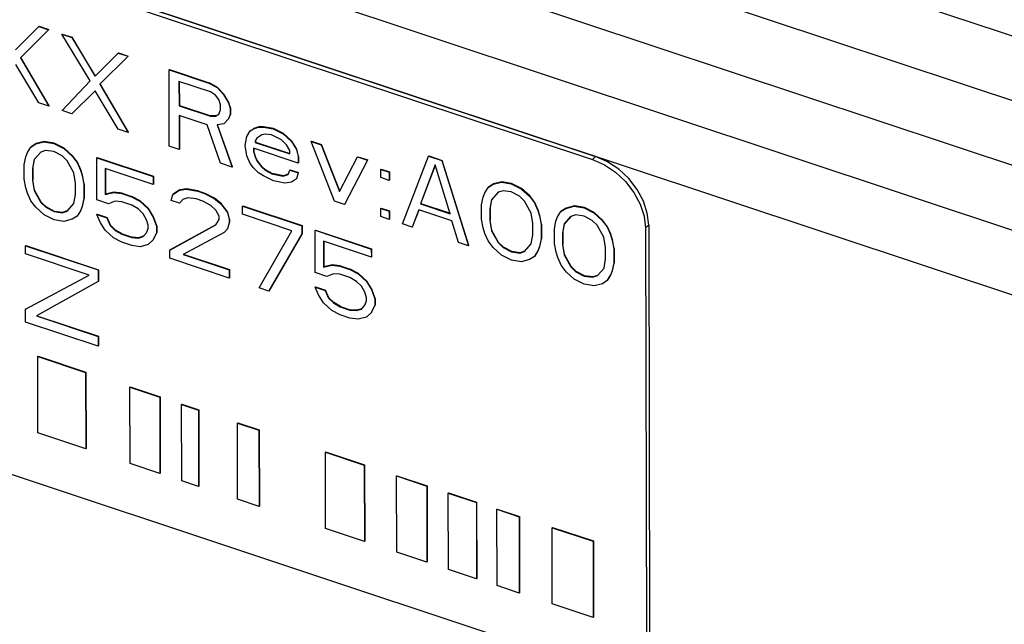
# Model space of a CAD drawing. Extents: x 0 to 1189, y 0 to 841.
# Tile 263 of 297: x 604.61 to 610.21, y 555.08 to 558.53. Entities that reach past the tile are written whole.
import ezdxf

# ---------------------------------------------------------------- set-up
doc = ezdxf.new("R2010")
doc.units = 0
doc.header["$LTSCALE"] = 65.395
doc.linetypes.add('DASHED', pattern=[0.2, 0.1, -0.1])
doc.layers.get('0').update_dxf_attribs({"linetype": 'CONTINUOUS'})
doc.layers.add('LABEL_2', color=7, linetype='CONTINUOUS')
doc.layers.add('PRT0001_2', color=7, linetype='CONTINUOUS')

msp = doc.modelspace()

# ---------------------------------------------------------------- linework, layer by layer
at = {"color": 7, "linetype": 'DASHED'}
msp.add_line((607.0275, 579.7597), (607.4914, 365.4933), dxfattribs=at)
at = {"layer": 'LABEL_2', "color": 7, "linetype": 'Continuous'}
for p, q in [((599.4426, 560.5327), (607.8672, 557.7298)), ((599.4604, 560.5496), (607.8851, 557.7467)), ((604.5866, 558.3544), (604.7179, 558.4861)), ((604.6149, 558.308), (604.7761, 558.469)), ((604.7179, 558.4861), (604.7197, 558.4878)), ((604.7179, 558.4861), (604.7743, 558.4673)), ((604.7197, 558.4878), (604.7761, 558.469)), ((604.7743, 558.4673), (604.7761, 558.469)), ((604.8495, 558.4423), (604.8513, 558.444)), ((605.0098, 558.1766), (604.8495, 558.4423)), ((604.8495, 558.4423), (604.9059, 558.4235)), ((604.8513, 558.444), (604.9077, 558.4252)), ((604.9059, 558.4235), (604.9077, 558.4252)), ((604.9059, 558.4235), (605.038, 558.2042)), ((605.0397, 558.2059), (604.9077, 558.4252)), ((605.038, 558.2042), (605.1692, 558.3359)), ((605.1692, 558.3359), (605.171, 558.3376)), ((605.1692, 558.3359), (605.2256, 558.3171)), ((605.171, 558.3376), (605.2274, 558.3188)), ((604.7188, 558.0519), (604.5868, 558.2712)), ((604.6149, 558.308), (604.6167, 558.3097)), ((604.6149, 558.308), (604.7752, 558.0332)), ((604.777, 558.0349), (604.6167, 558.3097)), ((605.0662, 558.1579), (605.2274, 558.3188)), ((605.2256, 558.3171), (605.2274, 558.3188)), ((605.459, 558.2395), (605.4608, 558.2412)), ((605.4599, 557.8054), (605.459, 558.2395)), ((605.459, 558.2395), (605.6846, 558.1644)), ((605.4608, 558.2412), (605.6864, 558.1661)), ((604.8505, 558.0081), (605.0098, 558.1766)), ((605.0662, 558.1579), (605.068, 558.1596)), ((605.0662, 558.1579), (605.2266, 557.883)), ((605.2284, 557.8847), (605.068, 558.1596)), ((605.5155, 558.1745), (605.5158, 558.036)), ((605.6941, 558.1151), (605.5155, 558.1745)), ((605.5173, 558.1745), (605.5176, 558.0377)), ((605.6846, 558.1644), (605.6864, 558.1661)), ((605.6846, 558.1644), (605.7317, 558.1395)), ((605.7335, 558.1412), (605.6864, 558.1661)), ((605.0381, 558.1211), (604.9069, 557.9894)), ((605.1701, 557.9018), (605.0381, 558.1211)), ((605.7224, 558.0965), (605.6941, 558.1151)), ((605.7317, 558.1395), (605.7335, 558.1412)), ((605.7317, 558.1395), (605.7693, 558.0993)), ((605.7711, 558.101), (605.7335, 558.1412)), ((605.7693, 558.0993), (605.7711, 558.101)), ((605.7693, 558.0993), (605.7976, 558.053)), ((605.7994, 558.0547), (605.7711, 558.101)), ((604.7752, 558.0332), (604.7188, 558.0519)), ((605.7412, 558.0718), (605.7224, 558.0965)), ((605.7507, 558.0409), (605.7412, 558.0718)), ((605.7976, 558.053), (605.7994, 558.0547)), ((605.7976, 558.053), (605.8071, 558.0221)), ((605.8089, 558.0238), (605.7994, 558.0547)), ((604.7752, 558.0332), (604.777, 558.0349)), ((604.9069, 557.9894), (604.8505, 558.0081)), ((604.9069, 557.9894), (604.9087, 557.9911)), ((605.5158, 558.036), (605.5176, 558.0377)), ((605.5158, 558.036), (605.6944, 557.9766)), ((605.5176, 558.0377), (605.6962, 557.9783)), ((605.7226, 557.9764), (605.7414, 557.9886)), ((605.7414, 557.9886), (605.7507, 558.0132)), ((605.7507, 558.0132), (605.7507, 558.0409)), ((605.7996, 557.9623), (605.809, 557.9869)), ((605.8071, 558.0221), (605.8089, 558.0238)), ((605.8071, 558.0221), (605.8072, 557.9852)), ((605.8072, 557.9852), (605.809, 557.9869)), ((605.8089, 558.0238), (605.809, 557.9869)), ((605.5159, 557.9806), (605.5163, 557.7866)), ((605.6758, 557.9274), (605.5159, 557.9806)), ((605.5177, 557.9806), (605.5181, 557.7883)), ((605.6944, 557.9766), (605.6962, 557.9783)), ((605.6944, 557.9766), (605.7226, 557.9764)), ((605.7244, 557.9781), (605.6962, 557.9783)), ((605.7226, 557.9764), (605.7244, 557.9781)), ((605.7697, 557.9331), (605.7321, 557.9271)), ((605.7697, 557.9331), (605.7996, 557.9623)), ((605.7697, 557.9331), (605.7715, 557.9348)), ((605.8072, 557.9852), (605.7978, 557.9606)), ((605.7978, 557.9606), (605.7996, 557.9623)), ((605.2266, 557.883), (605.1701, 557.9018)), ((605.2266, 557.883), (605.2284, 557.8847)), ((605.7514, 557.7084), (605.6758, 557.9274)), ((605.7321, 557.9271), (605.8172, 557.6865)), ((605.819, 557.6882), (605.7344, 557.9275)), ((605.9014, 557.8616), (605.9201, 557.8922)), ((605.9201, 557.8922), (605.9389, 557.9045)), ((605.9201, 557.8922), (605.9219, 557.8939)), ((605.9389, 557.9045), (605.9671, 557.9135)), ((605.9389, 557.9045), (605.9407, 557.9062)), ((605.9688, 557.9152), (605.9407, 557.9062)), ((605.9671, 557.9135), (605.9688, 557.9152)), ((605.9671, 557.9135), (605.9952, 557.9134)), ((605.997, 557.9151), (605.9688, 557.9152)), ((605.9952, 557.9134), (605.997, 557.9151)), ((605.9952, 557.9134), (606.0516, 557.9039)), ((606.0534, 557.9056), (605.997, 557.9151)), ((606.0516, 557.9039), (606.0534, 557.9056)), ((606.0516, 557.9039), (606.1081, 557.8759)), ((606.1099, 557.8776), (606.0534, 557.9056)), ((606.1081, 557.8759), (606.1099, 557.8776)), ((606.1081, 557.8759), (606.1551, 557.8325)), ((606.1569, 557.8342), (606.1099, 557.8776)), ((604.6726, 557.8003), (604.7007, 557.8186)), ((604.7025, 557.8203), (604.6744, 557.802)), ((604.7007, 557.8186), (604.7477, 557.8307)), ((604.7007, 557.8186), (604.7025, 557.8203)), ((604.7495, 557.8324), (604.7025, 557.8203)), ((604.7477, 557.8307), (604.7495, 557.8324)), ((604.7477, 557.8307), (604.8041, 557.8211)), ((604.8059, 557.8228), (604.7495, 557.8324)), ((604.8041, 557.8211), (604.8059, 557.8228)), ((604.8041, 557.8211), (604.8605, 557.7931)), ((604.8623, 557.7948), (604.8059, 557.8228)), ((605.8921, 557.8093), (605.9014, 557.8616)), ((605.9578, 557.852), (605.9484, 557.8367)), ((605.9484, 557.8367), (605.9502, 557.8384)), ((605.9484, 557.8367), (605.9484, 557.8274)), ((605.9484, 557.8274), (605.9502, 557.8291)), ((605.9484, 557.8274), (606.1459, 557.7617)), ((605.9502, 557.8384), (605.9502, 557.8291)), ((605.9502, 557.8291), (606.1459, 557.764)), ((605.9859, 557.8703), (605.9578, 557.852)), ((606.0047, 557.8733), (605.9859, 557.8703)), ((606.0423, 557.87), (606.0047, 557.8733)), ((606.0987, 557.842), (606.0423, 557.87)), ((606.127, 557.8142), (606.0987, 557.842)), ((606.1551, 557.8325), (606.1569, 557.8342)), ((606.1551, 557.8325), (606.1834, 557.7862)), ((606.1852, 557.7879), (606.1569, 557.8342)), ((606.2679, 557.8319), (606.2697, 557.8336)), ((606.4002, 557.4925), (606.2679, 557.8319)), ((606.2679, 557.8319), (606.3243, 557.8131)), ((606.2697, 557.8336), (606.3261, 557.8148)), ((604.6445, 557.745), (604.6538, 557.7696)), ((604.6538, 557.7696), (604.6726, 557.8003)), ((604.6726, 557.8003), (604.6744, 557.802)), ((604.729, 557.7723), (604.6915, 557.7294)), ((604.6933, 557.7311), (604.7292, 557.7721)), ((604.7572, 557.7814), (604.729, 557.7723)), ((604.8042, 557.7749), (604.7572, 557.7814)), ((604.8512, 557.7501), (604.8042, 557.7749)), ((604.8605, 557.7931), (604.8623, 557.7948)), ((604.8605, 557.7931), (604.9076, 557.7498)), ((604.9094, 557.7515), (604.8623, 557.7948)), ((605.5163, 557.7866), (605.4599, 557.8054)), ((605.5163, 557.7866), (605.5181, 557.7883)), ((605.9016, 557.7507), (605.8921, 557.8093)), ((605.9391, 557.7936), (605.9392, 557.7751)), ((606.193, 557.7092), (605.9391, 557.7936)), ((605.9392, 557.7751), (605.941, 557.7768)), ((605.9392, 557.7751), (605.9486, 557.7443)), ((605.9409, 557.7936), (605.941, 557.7768)), ((605.9504, 557.746), (605.941, 557.7768)), ((606.1459, 557.7802), (606.127, 557.8142)), ((606.1459, 557.7617), (606.1459, 557.7802)), ((606.1834, 557.7862), (606.1852, 557.7879)), ((606.1834, 557.7862), (606.1929, 557.7461)), ((606.1947, 557.7478), (606.1852, 557.7879)), ((606.3243, 557.8131), (606.3261, 557.8148)), ((606.3243, 557.8131), (606.4282, 557.5478)), ((606.43, 557.5495), (606.3261, 557.8148)), ((604.6352, 557.7019), (604.6445, 557.745)), ((604.6915, 557.7294), (604.6822, 557.6771)), ((604.684, 557.6788), (604.6933, 557.7311)), ((604.6915, 557.7294), (604.6933, 557.7311)), ((604.8794, 557.7222), (604.8512, 557.7501)), ((604.9172, 557.6543), (604.8794, 557.7222)), ((604.9076, 557.7498), (604.9094, 557.7515)), ((604.9076, 557.7498), (604.9358, 557.7127)), ((604.9376, 557.7144), (604.9094, 557.7515)), ((604.9358, 557.7127), (604.9376, 557.7144)), ((604.9358, 557.7127), (604.9547, 557.6695)), ((604.9565, 557.6712), (604.9376, 557.7144)), ((605.0485, 557.7398), (605.0503, 557.7415)), ((605.049, 557.4996), (605.0485, 557.7398)), ((605.0485, 557.7398), (605.3682, 557.6334)), ((605.0503, 557.7415), (605.37, 557.6351)), ((605.8172, 557.6865), (605.7514, 557.7084)), ((605.9205, 557.7075), (605.9016, 557.7507)), ((605.9394, 557.6828), (605.9205, 557.7075)), ((605.9486, 557.7443), (605.9504, 557.746)), ((605.9486, 557.7443), (605.9581, 557.7227)), ((605.9599, 557.7244), (605.9504, 557.746)), ((605.9581, 557.7227), (605.9599, 557.7244)), ((605.9581, 557.7227), (605.9863, 557.6856)), ((605.9881, 557.6873), (605.9599, 557.7244)), ((606.1929, 557.7461), (606.1947, 557.7478)), ((606.1929, 557.7461), (606.193, 557.7092)), ((606.193, 557.7092), (606.1948, 557.7109)), ((606.1947, 557.7478), (606.1948, 557.7109)), ((606.4282, 557.5478), (606.5312, 557.7443)), ((606.5876, 557.7256), (606.4566, 557.4738)), ((606.4584, 557.4755), (606.5894, 557.7273)), ((606.5312, 557.7443), (606.5329, 557.746)), ((606.5312, 557.7443), (606.5876, 557.7256)), ((606.5329, 557.746), (606.5894, 557.7273)), ((606.5876, 557.7256), (606.5894, 557.7273)), ((606.7857, 557.3643), (606.9352, 557.7484)), ((606.9352, 557.7484), (606.937, 557.7501)), ((606.9352, 557.7484), (607.0104, 557.7233)), ((606.937, 557.7501), (607.0122, 557.725)), ((607.0104, 557.7233), (607.0122, 557.725)), ((607.0104, 557.7233), (607.1618, 557.2392)), ((607.1636, 557.2409), (607.0122, 557.725)), ((607.8672, 557.7298), (607.8851, 557.7467)), ((604.6354, 557.6188), (604.6352, 557.7019)), ((604.6822, 557.6771), (604.684, 557.6788)), ((604.6822, 557.6771), (604.6824, 557.6124)), ((604.684, 557.6788), (604.6842, 557.6141)), ((604.9267, 557.5957), (604.9172, 557.6543)), ((604.9547, 557.6695), (604.9565, 557.6712)), ((604.9547, 557.6695), (604.9642, 557.6386)), ((604.966, 557.6403), (604.9565, 557.6712)), ((605.0956, 557.678), (605.096, 557.5302)), ((605.3683, 557.5873), (605.0956, 557.678)), ((605.0974, 557.678), (605.0977, 557.5319)), ((605.8172, 557.6865), (605.819, 557.6882)), ((605.9676, 557.6549), (605.9394, 557.6828)), ((605.9958, 557.6363), (605.9676, 557.6549)), ((605.9863, 557.6856), (605.9881, 557.6873)), ((605.9863, 557.6856), (606.0052, 557.6701)), ((606.0069, 557.6718), (605.9881, 557.6873)), ((606.0052, 557.6701), (606.0069, 557.6718)), ((606.0052, 557.6701), (606.0428, 557.6484)), ((606.0446, 557.6501), (606.0069, 557.6718)), ((606.1368, 557.6448), (606.1461, 557.6694)), ((606.1461, 557.6694), (606.1479, 557.6711)), ((606.1461, 557.6694), (606.1931, 557.6537)), ((606.1479, 557.6711), (606.1949, 557.6554)), ((606.1931, 557.6537), (606.1838, 557.6199)), ((606.1856, 557.6216), (606.1949, 557.6554)), ((606.1931, 557.6537), (606.1949, 557.6554)), ((606.6629, 557.6728), (606.6646, 557.6745)), ((606.663, 557.6266), (606.6629, 557.6728)), ((606.6629, 557.6728), (606.7099, 557.6572)), ((606.6646, 557.6745), (606.7117, 557.6589)), ((606.7099, 557.6572), (606.7117, 557.6589)), ((606.7099, 557.6572), (606.71, 557.611)), ((606.7117, 557.6589), (606.7118, 557.6127)), ((606.9729, 557.6989), (606.8888, 557.4777)), ((606.8906, 557.4794), (606.9734, 557.6972)), ((607.058, 557.4214), (606.9729, 557.6989)), ((607.8734, 554.8356), (599.4488, 557.6385)), ((604.6449, 557.5695), (604.6354, 557.6188)), ((604.6824, 557.6124), (604.6842, 557.6141)), ((604.6824, 557.6124), (604.6919, 557.5539)), ((604.6937, 557.5556), (604.6842, 557.6141)), ((604.9268, 557.5311), (604.9267, 557.5957)), ((604.9642, 557.6386), (604.966, 557.6403)), ((604.9642, 557.6386), (604.9737, 557.5893)), ((604.9755, 557.591), (604.966, 557.6403)), ((605.3682, 557.6334), (605.37, 557.6351)), ((605.3682, 557.6334), (605.3683, 557.5873)), ((605.37, 557.6351), (605.3701, 557.5889)), ((606.0523, 557.6083), (605.9958, 557.6363)), ((606.0428, 557.6484), (606.0446, 557.6501)), ((606.0428, 557.6484), (606.1086, 557.6357)), ((606.1104, 557.6374), (606.0446, 557.6501)), ((606.1181, 557.5956), (606.0523, 557.6083)), ((606.1086, 557.6357), (606.1368, 557.6448)), ((606.1086, 557.6357), (606.1104, 557.6374)), ((606.1364, 557.6458), (606.1104, 557.6374)), ((606.1556, 557.6016), (606.1181, 557.5956)), ((606.1838, 557.6199), (606.1556, 557.6016)), ((606.1838, 557.6199), (606.1856, 557.6216)), ((606.71, 557.611), (606.663, 557.6266)), ((606.71, 557.611), (606.7118, 557.6127)), ((607.3019, 557.5894), (607.3489, 557.6015)), ((607.3507, 557.6032), (607.3037, 557.5911)), ((607.3489, 557.6015), (607.3507, 557.6032)), ((607.3489, 557.6015), (607.4053, 557.5919)), ((607.4071, 557.5936), (607.3507, 557.6032)), ((604.6543, 557.5387), (604.6449, 557.5695)), ((604.6732, 557.4955), (604.6543, 557.5387)), ((604.6919, 557.5539), (604.6937, 557.5556)), ((604.6919, 557.5539), (604.7296, 557.4859)), ((604.7314, 557.4876), (604.6937, 557.5556)), ((604.9737, 557.5893), (604.9755, 557.591)), ((604.9737, 557.5893), (604.9739, 557.5062)), ((604.9755, 557.591), (604.9757, 557.5079)), ((605.096, 557.5302), (605.1429, 557.5423)), ((605.1447, 557.5439), (605.0977, 557.5319)), ((605.1429, 557.5423), (605.1447, 557.5439)), ((605.1429, 557.5423), (605.1899, 557.5359)), ((605.1917, 557.5375), (605.1447, 557.5439)), ((605.3683, 557.5873), (605.3701, 557.5889)), ((605.4812, 557.5312), (605.5187, 557.5557)), ((605.5205, 557.5574), (605.483, 557.5329)), ((605.5187, 557.5557), (605.5563, 557.5616)), ((605.5187, 557.5557), (605.5205, 557.5574)), ((605.5581, 557.5633), (605.5205, 557.5574)), ((605.5563, 557.5616), (605.5581, 557.5633)), ((605.5563, 557.5616), (605.6221, 557.549)), ((605.6239, 557.5507), (605.5581, 557.5633)), ((605.6221, 557.549), (605.6239, 557.5507)), ((605.6221, 557.549), (605.6597, 557.5365)), ((605.6239, 557.5507), (605.6615, 557.5382)), ((607.2457, 557.5158), (607.2551, 557.5404)), ((607.2551, 557.5404), (607.2738, 557.5711)), ((607.2738, 557.5711), (607.3019, 557.5894)), ((607.2738, 557.5711), (607.2756, 557.5728)), ((607.3037, 557.5911), (607.2756, 557.5728)), ((607.3302, 557.5431), (607.2927, 557.5002)), ((607.2945, 557.5019), (607.3304, 557.5429)), ((607.3019, 557.5894), (607.3037, 557.5911)), ((607.3584, 557.5522), (607.3302, 557.5431)), ((607.4054, 557.5458), (607.3584, 557.5522)), ((607.4053, 557.5919), (607.4071, 557.5936)), ((607.4053, 557.5919), (607.4617, 557.5639)), ((607.4524, 557.5209), (607.4054, 557.5458)), ((607.4635, 557.5656), (607.4071, 557.5936)), ((607.4617, 557.5639), (607.4635, 557.5656)), ((607.4617, 557.5639), (607.5088, 557.5206)), ((607.5106, 557.5223), (607.4635, 557.5656)), ((604.7015, 557.4584), (604.6732, 557.4955)), ((604.7296, 557.4859), (604.7314, 557.4876)), ((604.7296, 557.4859), (604.7579, 557.4581)), ((604.7597, 557.4598), (604.7314, 557.4876)), ((604.9176, 557.4788), (604.9268, 557.5311)), ((604.9739, 557.5062), (604.9646, 557.4631)), ((604.9664, 557.4648), (604.9757, 557.5079)), ((604.9739, 557.5062), (604.9757, 557.5079)), ((605.1149, 557.4777), (605.049, 557.4996)), ((605.096, 557.5302), (605.0977, 557.5319)), ((605.1524, 557.4929), (605.1149, 557.4777)), ((605.19, 557.4897), (605.1524, 557.4929)), ((605.1899, 557.5359), (605.1917, 557.5375)), ((605.1899, 557.5359), (605.2463, 557.5171)), ((605.2464, 557.4709), (605.19, 557.4897)), ((605.1917, 557.5375), (605.2481, 557.5188)), ((605.2463, 557.5171), (605.2481, 557.5188)), ((605.2463, 557.5171), (605.2934, 557.4922)), ((605.2951, 557.4939), (605.2481, 557.5188)), ((605.2934, 557.4922), (605.2951, 557.4939)), ((605.2934, 557.4922), (605.3404, 557.4489)), ((605.3422, 557.4505), (605.2951, 557.4939)), ((605.4719, 557.4974), (605.4812, 557.5312)), ((605.5189, 557.4818), (605.4719, 557.4974)), ((605.4812, 557.5312), (605.483, 557.5329)), ((605.5376, 557.5032), (605.5189, 557.4818)), ((605.5189, 557.4818), (605.5207, 557.4835)), ((605.5658, 557.5123), (605.5376, 557.5032)), ((605.6128, 557.5059), (605.5658, 557.5123)), ((605.6504, 557.4934), (605.6128, 557.5059)), ((605.6974, 557.4685), (605.6504, 557.4934)), ((605.6597, 557.5365), (605.6615, 557.5382)), ((605.6597, 557.5365), (605.7161, 557.5085)), ((605.7179, 557.5102), (605.6615, 557.5382)), ((605.7161, 557.5085), (605.7179, 557.5102)), ((605.7161, 557.5085), (605.7538, 557.4775)), ((605.7556, 557.4792), (605.7179, 557.5102)), ((606.4566, 557.4738), (606.4002, 557.4925)), ((607.2364, 557.4728), (607.2457, 557.5158)), ((607.2927, 557.5002), (607.2835, 557.4479)), ((607.2852, 557.4496), (607.2945, 557.5019)), ((607.2927, 557.5002), (607.2945, 557.5019)), ((607.4807, 557.493), (607.4524, 557.5209)), ((607.5184, 557.4251), (607.4807, 557.493)), ((607.5088, 557.5206), (607.5106, 557.5223)), ((607.5088, 557.5206), (607.5371, 557.4835)), ((607.5389, 557.4852), (607.5106, 557.5223)), ((607.5371, 557.4835), (607.5389, 557.4852)), ((607.5371, 557.4835), (607.5559, 557.4403)), ((607.5577, 557.442), (607.5389, 557.4852)), ((604.7486, 557.415), (604.7015, 557.4584)), ((604.7579, 557.4581), (604.7597, 557.4598)), ((604.7579, 557.4581), (604.8049, 557.4332)), ((604.8067, 557.4349), (604.7597, 557.4598)), ((604.8049, 557.4332), (604.8067, 557.4349)), ((604.8049, 557.4332), (604.8519, 557.4268)), ((604.8537, 557.4285), (604.8067, 557.4349)), ((604.8519, 557.4268), (604.8801, 557.4359)), ((604.8519, 557.4268), (604.8537, 557.4285)), ((604.8797, 557.4369), (604.8537, 557.4285)), ((604.8801, 557.4359), (604.9176, 557.4788)), ((604.9552, 557.4386), (604.9365, 557.4079)), ((604.9646, 557.4631), (604.9552, 557.4386)), ((604.9552, 557.4386), (604.957, 557.4403)), ((604.957, 557.4403), (604.9664, 557.4648)), ((604.9646, 557.4631), (604.9664, 557.4648)), ((605.284, 557.4491), (605.2464, 557.4709)), ((605.3123, 557.4213), (605.284, 557.4491)), ((605.3404, 557.4489), (605.3422, 557.4505)), ((605.3404, 557.4489), (605.3687, 557.4025)), ((605.3705, 557.4042), (605.3422, 557.4505)), ((605.7257, 557.4407), (605.6974, 557.4685)), ((605.7445, 557.4067), (605.7257, 557.4407)), ((605.7538, 557.4775), (605.7556, 557.4792)), ((605.7538, 557.4775), (605.7915, 557.428)), ((605.7933, 557.4297), (605.7556, 557.4792)), ((605.7915, 557.428), (605.7933, 557.4297)), ((605.7915, 557.428), (605.8009, 557.3879)), ((605.8027, 557.3896), (605.7933, 557.4297)), ((605.8759, 557.4645), (605.8777, 557.4662)), ((605.876, 557.4183), (605.8759, 557.4645)), ((605.8759, 557.4645), (606.2144, 557.3519)), ((605.8777, 557.4662), (606.2162, 557.3536)), ((606.4566, 557.4738), (606.4584, 557.4755)), ((606.6633, 557.4511), (606.6651, 557.4528)), ((606.6634, 557.405), (606.6633, 557.4511)), ((606.6633, 557.4511), (606.7103, 557.4355)), ((606.6651, 557.4528), (606.7121, 557.4372)), ((606.7103, 557.4355), (606.7121, 557.4372)), ((606.7103, 557.4355), (606.7104, 557.3893)), ((606.7121, 557.4372), (606.7122, 557.391)), ((606.8795, 557.4438), (606.8421, 557.3455)), ((606.8439, 557.3472), (606.8805, 557.4435)), ((607.0675, 557.3813), (606.8795, 557.4438)), ((606.8888, 557.4777), (606.8906, 557.4794)), ((606.8888, 557.4777), (607.058, 557.4214)), ((606.8906, 557.4794), (607.0572, 557.4239)), ((607.2366, 557.3896), (607.2364, 557.4728)), ((607.2835, 557.4479), (607.2852, 557.4496)), ((607.2835, 557.4479), (607.2836, 557.3832)), ((607.2852, 557.4496), (607.2854, 557.3849)), ((607.5559, 557.4403), (607.5577, 557.442)), ((607.5559, 557.4403), (607.5654, 557.4095)), ((607.5672, 557.4112), (607.5577, 557.442)), ((607.6688, 557.4028), (607.6875, 557.4334)), ((607.6875, 557.4334), (607.7157, 557.4518)), ((607.6875, 557.4334), (607.6893, 557.4351)), ((607.7174, 557.4535), (607.6893, 557.4351)), ((607.7157, 557.4518), (607.7626, 557.4638)), ((607.7157, 557.4518), (607.7174, 557.4535)), ((607.7644, 557.4655), (607.7174, 557.4535)), ((607.7626, 557.4638), (607.7644, 557.4655)), ((607.7626, 557.4638), (607.819, 557.4543)), ((607.8208, 557.456), (607.7644, 557.4655)), ((607.819, 557.4543), (607.8208, 557.456)), ((607.819, 557.4543), (607.8754, 557.4263)), ((607.8772, 557.428), (607.8208, 557.456)), ((607.8754, 557.4263), (607.8772, 557.428)), ((607.9243, 557.3846), (607.8772, 557.428)), ((604.805, 557.387), (604.7486, 557.415)), ((604.8614, 557.3775), (604.805, 557.387)), ((604.9083, 557.3895), (604.8614, 557.3775)), ((604.9365, 557.4079), (604.9083, 557.3895)), ((604.9365, 557.4079), (604.9383, 557.4096)), ((605.0492, 557.4165), (605.051, 557.4182)), ((605.0681, 557.3733), (605.0492, 557.4165)), ((605.0492, 557.4165), (605.1056, 557.3977)), ((605.051, 557.4182), (605.1074, 557.3994)), ((605.0964, 557.327), (605.0681, 557.3733)), ((605.1056, 557.3977), (605.1074, 557.3994)), ((605.1056, 557.3977), (605.1245, 557.3545)), ((605.1263, 557.3562), (605.1074, 557.3994)), ((605.3312, 557.3873), (605.3123, 557.4213)), ((605.3406, 557.3565), (605.3312, 557.3873)), ((605.3687, 557.4025), (605.3705, 557.4042)), ((605.3687, 557.4025), (605.3876, 557.3501)), ((605.3894, 557.3518), (605.3705, 557.4042)), ((605.7258, 557.3575), (605.7446, 557.3882)), ((605.7446, 557.3882), (605.7445, 557.4067)), ((605.7935, 557.3373), (605.8028, 557.3712)), ((605.8009, 557.3879), (605.8027, 557.3896)), ((605.8009, 557.3879), (605.801, 557.3695)), ((605.801, 557.3695), (605.8028, 557.3712)), ((605.8027, 557.3896), (605.8028, 557.3712)), ((606.1581, 557.3245), (605.876, 557.4183)), ((606.7104, 557.3893), (606.6634, 557.405)), ((606.7104, 557.3893), (606.7122, 557.391)), ((607.1054, 557.2579), (607.0675, 557.3813)), ((607.2461, 557.3403), (607.2366, 557.3896)), ((607.2836, 557.3832), (607.2854, 557.3849)), ((607.2836, 557.3832), (607.2931, 557.3247)), ((607.2949, 557.3264), (607.2854, 557.3849)), ((607.5279, 557.3665), (607.5184, 557.4251)), ((607.5654, 557.4095), (607.5672, 557.4112)), ((607.5654, 557.4095), (607.5749, 557.3601)), ((607.5767, 557.3618), (607.5672, 557.4112)), ((607.6501, 557.3351), (607.6594, 557.3782)), ((607.6594, 557.3782), (607.6688, 557.4028)), ((607.7439, 557.4054), (607.7064, 557.3625)), ((607.7082, 557.3642), (607.7441, 557.4053)), ((607.7721, 557.4145), (607.7439, 557.4054)), ((607.8191, 557.4081), (607.7721, 557.4145)), ((607.8661, 557.3832), (607.8191, 557.4081)), ((607.8944, 557.3554), (607.8661, 557.3832)), ((607.8754, 557.4263), (607.9225, 557.3829)), ((607.9225, 557.3829), (607.9243, 557.3846)), ((607.9225, 557.3829), (607.9508, 557.3459)), ((607.9526, 557.3475), (607.9243, 557.3846)), ((605.1435, 557.2836), (605.0964, 557.327)), ((605.1245, 557.3545), (605.1263, 557.3562)), ((605.1245, 557.3545), (605.1528, 557.3267)), ((605.1546, 557.3284), (605.1263, 557.3562)), ((605.1528, 557.3267), (605.1546, 557.3284)), ((605.1528, 557.3267), (605.1904, 557.3049)), ((605.1922, 557.3066), (605.1546, 557.3284)), ((605.3313, 557.3134), (605.3407, 557.338)), ((605.3407, 557.338), (605.3406, 557.3565)), ((605.3876, 557.3501), (605.3894, 557.3518)), ((605.3876, 557.3501), (605.3877, 557.3131)), ((605.3877, 557.3131), (605.3895, 557.3148)), ((605.3894, 557.3518), (605.3895, 557.3148)), ((605.4631, 557.2142), (605.7258, 557.3575)), ((605.7255, 557.3581), (605.4649, 557.2159)), ((605.7917, 557.3356), (605.7729, 557.3142)), ((605.7729, 557.3142), (605.7747, 557.3159)), ((605.801, 557.3695), (605.7917, 557.3356)), ((605.7917, 557.3356), (605.7935, 557.3373)), ((605.9709, 556.9991), (606.1581, 557.3245)), ((606.2144, 557.3519), (606.2162, 557.3536)), ((606.2144, 557.3519), (606.2145, 557.3057)), ((606.2162, 557.3536), (606.2163, 557.3074)), ((606.2897, 557.3269), (606.2914, 557.3286)), ((606.2902, 557.0867), (606.2897, 557.3269)), ((606.2897, 557.3269), (606.6093, 557.2205)), ((606.2914, 557.3286), (606.6111, 557.2222)), ((606.8421, 557.3455), (606.7857, 557.3643)), ((606.8421, 557.3455), (606.8439, 557.3472)), ((607.2556, 557.3095), (607.2461, 557.3403)), ((607.2931, 557.3247), (607.2949, 557.3264)), ((607.2931, 557.3247), (607.3309, 557.2567)), ((607.3326, 557.2584), (607.2949, 557.3264)), ((607.5281, 557.3019), (607.5279, 557.3665)), ((607.5749, 557.3601), (607.5767, 557.3618)), ((607.5749, 557.3601), (607.5751, 557.277)), ((607.5767, 557.3618), (607.5769, 557.2787)), ((607.6503, 557.252), (607.6501, 557.3351)), ((607.7064, 557.3625), (607.6972, 557.3102)), ((607.699, 557.3119), (607.7082, 557.3642)), ((607.7064, 557.3625), (607.7082, 557.3642)), ((607.9321, 557.2875), (607.8944, 557.3554)), ((607.9508, 557.3459), (607.9526, 557.3475)), ((607.9508, 557.3459), (607.9697, 557.3027)), ((607.9714, 557.3043), (607.9526, 557.3475)), ((608.1866, 557.3572), (608.1687, 557.3403)), ((608.1687, 557.3403), (608.1737, 555.0249)), ((608.1866, 557.3572), (608.1916, 555.0419)), ((605.1905, 557.2587), (605.1435, 557.2836)), ((605.1904, 557.3049), (605.1922, 557.3066)), ((605.1904, 557.3049), (605.2468, 557.2862)), ((605.2469, 557.24), (605.1905, 557.2587)), ((605.1922, 557.3066), (605.2486, 557.2879)), ((605.2468, 557.2862), (605.2486, 557.2879)), ((605.2468, 557.2862), (605.2844, 557.2829)), ((605.2862, 557.2846), (605.2486, 557.2879)), ((605.2844, 557.2829), (605.3126, 557.292)), ((605.2844, 557.2829), (605.2862, 557.2846)), ((605.3122, 557.293), (605.2862, 557.2846)), ((605.3126, 557.292), (605.3313, 557.3134)), ((605.3409, 557.2456), (605.3708, 557.2749)), ((605.3877, 557.3131), (605.369, 557.2732)), ((605.369, 557.2732), (605.3708, 557.2749)), ((605.7729, 557.3142), (605.5383, 557.1892)), ((606.2145, 557.3057), (606.0273, 556.9803)), ((606.0291, 556.982), (606.2163, 557.3074)), ((606.2145, 557.3057), (606.2163, 557.3074)), ((606.3368, 557.265), (606.3371, 557.1173)), ((606.6094, 557.1743), (606.3368, 557.265)), ((606.3386, 557.265), (606.3389, 557.119)), ((607.2745, 557.2663), (607.2556, 557.3095)), ((607.3027, 557.2292), (607.2745, 557.2663)), ((607.3309, 557.2567), (607.3326, 557.2584)), ((607.3609, 557.2306), (607.3326, 557.2584)), ((607.5188, 557.2496), (607.5281, 557.3019)), ((607.5751, 557.277), (607.5658, 557.234)), ((607.5676, 557.2357), (607.5769, 557.2787)), ((607.5751, 557.277), (607.5769, 557.2787)), ((607.6972, 557.3102), (607.699, 557.3119)), ((607.6972, 557.3102), (607.6973, 557.2456)), ((607.699, 557.3119), (607.6991, 557.2473)), ((607.9416, 557.2289), (607.9321, 557.2875)), ((607.9697, 557.3027), (607.9714, 557.3043)), ((607.9697, 557.3027), (607.9791, 557.2718)), ((607.9809, 557.2735), (607.9714, 557.3043)), ((607.9791, 557.2718), (607.9809, 557.2735)), ((607.9791, 557.2718), (607.9886, 557.2225)), ((607.9904, 557.2242), (607.9809, 557.2735)), ((604.6418, 557.2388), (604.6436, 557.2405)), ((604.6419, 557.1927), (604.6418, 557.2388)), ((604.6418, 557.2388), (605.0555, 557.1012)), ((604.6436, 557.2405), (605.0573, 557.1029)), ((605.2939, 557.2336), (605.2469, 557.24)), ((605.3409, 557.2456), (605.2939, 557.2336)), ((605.3409, 557.2456), (605.3427, 557.2473)), ((605.4631, 557.2142), (605.4649, 557.2159)), ((605.4632, 557.168), (605.4631, 557.2142)), ((606.6093, 557.2205), (606.6111, 557.2222)), ((606.6093, 557.2205), (606.6094, 557.1743)), ((606.6111, 557.2222), (606.6112, 557.176)), ((607.1618, 557.2392), (607.1054, 557.2579)), ((607.1618, 557.2392), (607.1636, 557.2409)), ((607.3498, 557.1858), (607.3027, 557.2292)), ((607.3309, 557.2567), (607.3591, 557.2289)), ((607.3591, 557.2289), (607.3609, 557.2306)), ((607.3591, 557.2289), (607.4061, 557.204)), ((607.4079, 557.2057), (607.3609, 557.2306)), ((607.4061, 557.204), (607.4079, 557.2057)), ((607.4061, 557.204), (607.4531, 557.1976)), ((607.4549, 557.1993), (607.4079, 557.2057)), ((607.4531, 557.1976), (607.4813, 557.2067)), ((607.481, 557.2077), (607.4549, 557.1993)), ((607.4813, 557.2067), (607.5188, 557.2496)), ((607.5564, 557.2094), (607.5377, 557.1787)), ((607.5395, 557.1804), (607.5582, 557.2111)), ((607.5658, 557.234), (607.5564, 557.2094)), ((607.5564, 557.2094), (607.5582, 557.2111)), ((607.5582, 557.2111), (607.5676, 557.2357)), ((607.5658, 557.234), (607.5676, 557.2357)), ((607.6598, 557.2027), (607.6503, 557.252)), ((607.6693, 557.1718), (607.6598, 557.2027)), ((607.6973, 557.2456), (607.6991, 557.2473)), ((607.6973, 557.2456), (607.7068, 557.187)), ((607.7086, 557.1887), (607.6991, 557.2473)), ((607.9418, 557.1642), (607.9416, 557.2289)), ((607.9886, 557.2225), (607.9904, 557.2242)), ((607.9886, 557.2225), (607.9888, 557.1394)), ((607.9904, 557.2242), (607.9906, 557.1411)), ((605.0039, 557.0722), (604.6419, 557.1927)), ((605.8017, 557.0554), (605.4632, 557.168)), ((605.5383, 557.1892), (605.8016, 557.1016)), ((605.5401, 557.1909), (605.8034, 557.1033)), ((606.6094, 557.1743), (606.6112, 557.176)), ((607.4062, 557.1578), (607.3498, 557.1858)), ((607.4626, 557.1483), (607.4062, 557.1578)), ((607.4531, 557.1976), (607.4549, 557.1993)), ((607.5096, 557.1604), (607.4626, 557.1483)), ((607.5377, 557.1787), (607.5096, 557.1604)), ((607.5377, 557.1787), (607.5395, 557.1804)), ((607.6882, 557.1286), (607.6693, 557.1718)), ((607.7068, 557.187), (607.7086, 557.1887)), ((607.7068, 557.187), (607.7446, 557.1191)), ((607.7463, 557.1208), (607.7086, 557.1887)), ((607.9325, 557.112), (607.9418, 557.1642)), ((605.0555, 557.1012), (605.0573, 557.1029)), ((605.0555, 557.1012), (605.0557, 557.0365)), ((605.0573, 557.1029), (605.0575, 557.0382)), ((605.8016, 557.1016), (605.8034, 557.1033)), ((605.8016, 557.1016), (605.8017, 557.0554)), ((605.8034, 557.1033), (605.8035, 557.0571)), ((606.3371, 557.1173), (606.384, 557.1293)), ((606.3371, 557.1173), (606.3389, 557.119)), ((606.3858, 557.131), (606.3389, 557.119)), ((606.384, 557.1293), (606.3858, 557.131)), ((606.384, 557.1293), (606.431, 557.1229)), ((606.4328, 557.1246), (606.3858, 557.131)), ((606.431, 557.1229), (606.4328, 557.1246)), ((606.431, 557.1229), (606.4874, 557.1042)), ((606.4328, 557.1246), (606.4892, 557.1058)), ((606.4874, 557.1042), (606.4892, 557.1058)), ((606.4874, 557.1042), (606.5345, 557.0793)), ((606.5363, 557.081), (606.4892, 557.1058)), ((607.7164, 557.0915), (607.6882, 557.1286)), ((607.7635, 557.0482), (607.7164, 557.0915)), ((607.7446, 557.1191), (607.7463, 557.1208)), ((607.7446, 557.1191), (607.7728, 557.0912)), ((607.7746, 557.0929), (607.7463, 557.1208)), ((607.7728, 557.0912), (607.7746, 557.0929)), ((607.7728, 557.0912), (607.8198, 557.0664)), ((607.8216, 557.0681), (607.7746, 557.0929)), ((607.895, 557.069), (607.9325, 557.112)), ((607.9795, 557.0963), (607.9702, 557.0717)), ((607.9719, 557.0734), (607.9813, 557.098)), ((607.9888, 557.1394), (607.9795, 557.0963)), ((607.9795, 557.0963), (607.9813, 557.098)), ((607.9813, 557.098), (607.9906, 557.1411)), ((607.9888, 557.1394), (607.9906, 557.1411)), ((604.6426, 556.8786), (605.0039, 557.0722)), ((605.0557, 557.0365), (604.7047, 556.8395)), ((605.0557, 557.0365), (605.0575, 557.0382)), ((605.8017, 557.0554), (605.8035, 557.0571)), ((606.356, 557.0648), (606.2902, 557.0867)), ((606.3935, 557.08), (606.356, 557.0648)), ((606.4311, 557.0767), (606.3935, 557.08)), ((606.4875, 557.058), (606.4311, 557.0767)), ((606.5252, 557.0362), (606.4875, 557.058)), ((606.5534, 557.0084), (606.5252, 557.0362)), ((606.5345, 557.0793), (606.5363, 557.081)), ((606.5345, 557.0793), (606.5816, 557.0359)), ((606.5833, 557.0376), (606.5363, 557.081)), ((606.5816, 557.0359), (606.5833, 557.0376)), ((606.5816, 557.0359), (606.6098, 556.9896)), ((606.6116, 556.9913), (606.5833, 557.0376)), ((607.8199, 557.0202), (607.7635, 557.0482)), ((607.8198, 557.0664), (607.8216, 557.0681)), ((607.8198, 557.0664), (607.8668, 557.06)), ((607.8686, 557.0617), (607.8216, 557.0681)), ((607.8668, 557.06), (607.895, 557.069)), ((607.8668, 557.06), (607.8686, 557.0617)), ((607.8947, 557.0701), (607.8686, 557.0617)), ((607.9514, 557.041), (607.9233, 557.0227)), ((607.9702, 557.0717), (607.9514, 557.041)), ((607.9514, 557.041), (607.9532, 557.0427)), ((607.9532, 557.0427), (607.9719, 557.0734)), ((607.9702, 557.0717), (607.9719, 557.0734)), ((606.0273, 556.9803), (605.9709, 556.9991)), ((606.0273, 556.9803), (606.0291, 556.982)), ((606.2904, 557.0036), (606.2921, 557.0053)), ((606.3092, 556.9604), (606.2904, 557.0036)), ((606.2904, 557.0036), (606.3468, 556.9848)), ((606.2921, 557.0053), (606.3486, 556.9865)), ((606.3468, 556.9848), (606.3486, 556.9865)), ((606.3468, 556.9848), (606.3657, 556.9416)), ((606.3674, 556.9433), (606.3486, 556.9865)), ((606.5723, 556.9744), (606.5534, 557.0084)), ((606.6098, 556.9896), (606.6116, 556.9913)), ((606.6098, 556.9896), (606.6287, 556.9372)), ((606.6305, 556.9388), (606.6116, 556.9913)), ((607.8763, 557.0106), (607.8199, 557.0202)), ((607.9233, 557.0227), (607.8763, 557.0106)), ((606.3375, 556.914), (606.3092, 556.9604)), ((606.3657, 556.9416), (606.3674, 556.9433)), ((606.3657, 556.9416), (606.3939, 556.9138)), ((606.3957, 556.9154), (606.3674, 556.9433)), ((606.5818, 556.9436), (606.5723, 556.9744)), ((606.5724, 556.9005), (606.5818, 556.9251)), ((606.5818, 556.9251), (606.5818, 556.9436)), ((606.6287, 556.9372), (606.6305, 556.9388)), ((606.6287, 556.9372), (606.6288, 556.9002)), ((606.6305, 556.9388), (606.6306, 556.9019)), ((604.6426, 556.8786), (604.6444, 556.8803)), ((604.6428, 556.8047), (604.6426, 556.8786)), ((606.3846, 556.8707), (606.3375, 556.914)), ((606.4316, 556.8458), (606.3846, 556.8707)), ((606.3939, 556.9138), (606.3957, 556.9154)), ((606.3939, 556.9138), (606.4315, 556.892)), ((606.4333, 556.8937), (606.3957, 556.9154)), ((606.4315, 556.892), (606.4333, 556.8937)), ((606.4315, 556.892), (606.4879, 556.8732)), ((606.4333, 556.8937), (606.4897, 556.8749)), ((606.4879, 556.8732), (606.4897, 556.8749)), ((606.4879, 556.8732), (606.5255, 556.87)), ((606.5273, 556.8717), (606.4897, 556.8749)), ((606.5255, 556.87), (606.5537, 556.879)), ((606.5255, 556.87), (606.5273, 556.8717)), ((606.5534, 556.8801), (606.5273, 556.8717)), ((606.5537, 556.879), (606.5724, 556.9005)), ((606.6288, 556.9002), (606.6101, 556.8603)), ((606.6288, 556.9002), (606.6306, 556.9019)), ((604.7047, 556.8395), (605.0564, 556.7225)), ((604.7065, 556.8412), (605.0582, 556.7242)), ((606.488, 556.8271), (606.4316, 556.8458)), ((606.535, 556.8206), (606.488, 556.8271)), ((606.582, 556.8327), (606.535, 556.8206)), ((606.582, 556.8327), (606.6119, 556.862)), ((606.582, 556.8327), (606.5838, 556.8344)), ((606.6101, 556.8603), (606.6119, 556.862)), ((605.0565, 556.6671), (604.6428, 556.8047)), ((605.0564, 556.7225), (605.0582, 556.7242)), ((605.0564, 556.7225), (605.0565, 556.6671)), ((605.0582, 556.7242), (605.0583, 556.6688)), ((605.0565, 556.6671), (605.0583, 556.6688)), ((604.7119, 556.6082), (604.7137, 556.6099)), ((604.7129, 556.1741), (604.7119, 556.6082)), ((604.7119, 556.6082), (604.9846, 556.5175)), ((604.7137, 556.6099), (604.9864, 556.5192)), ((604.9846, 556.5175), (604.9864, 556.5192)), ((604.9846, 556.5175), (604.9855, 556.0834)), ((604.9864, 556.5192), (604.9873, 556.0851)), ((605.2362, 556.4337), (605.238, 556.4354)), ((605.2372, 555.9996), (605.2362, 556.4337)), ((605.2362, 556.4337), (605.4061, 556.3772)), ((605.238, 556.4354), (605.4079, 556.3789)), ((605.4061, 556.3772), (605.4079, 556.3789)), ((605.4061, 556.3772), (605.4071, 555.9431)), ((605.4079, 556.3789), (605.4089, 555.9448)), ((605.5299, 556.3361), (605.5317, 556.3378)), ((605.5308, 555.9019), (605.5299, 556.3361)), ((605.5299, 556.3361), (605.6256, 556.3042)), ((605.5317, 556.3378), (605.6274, 556.3059)), ((605.6256, 556.3042), (605.6274, 556.3059)), ((605.6256, 556.3042), (605.6265, 555.8701)), ((605.6274, 556.3059), (605.6283, 555.8718)), ((605.8474, 556.2304), (605.8492, 556.2321)), ((605.8483, 555.7963), (605.8474, 556.2304)), ((605.8474, 556.2304), (605.9703, 556.1895)), ((605.8492, 556.2321), (605.9721, 556.1912)), ((604.9855, 556.0834), (604.7129, 556.1741)), ((605.9703, 556.1895), (605.9721, 556.1912)), ((605.9703, 556.1895), (605.9712, 555.7554)), ((605.9721, 556.1912), (605.973, 555.7571)), ((604.9855, 556.0834), (604.9873, 556.0851)), ((606.3478, 556.0639), (606.3496, 556.0656)), ((606.3488, 555.6298), (606.3478, 556.0639)), ((606.3478, 556.0639), (606.5689, 555.9904)), ((606.3496, 556.0656), (606.5707, 555.9921)), ((605.4071, 555.9431), (605.2372, 555.9996)), ((606.5689, 555.9904), (606.5707, 555.9921)), ((606.5689, 555.9904), (606.5698, 555.5562)), ((606.5707, 555.9921), (606.5716, 555.5579)), ((605.4071, 555.9431), (605.4089, 555.9448)), ((606.7534, 555.929), (606.7552, 555.9307)), ((606.7544, 555.4948), (606.7534, 555.929)), ((606.7534, 555.929), (606.9246, 555.872)), ((606.7552, 555.9307), (606.9264, 555.8737)), ((605.6265, 555.8701), (605.5308, 555.9019)), ((605.6265, 555.8701), (605.6283, 555.8718)), ((606.9246, 555.872), (606.9264, 555.8737)), ((606.9246, 555.872), (606.9255, 555.4379)), ((606.9264, 555.8737), (606.9273, 555.4396)), ((607.0471, 555.8313), (607.0489, 555.833)), ((607.048, 555.3972), (607.0471, 555.8313)), ((607.0471, 555.8313), (607.2065, 555.7782)), ((607.0489, 555.833), (607.2083, 555.7799)), ((605.9712, 555.7554), (605.8483, 555.7963)), ((605.9712, 555.7554), (605.973, 555.7571)), ((607.2065, 555.7782), (607.2083, 555.7799)), ((607.2065, 555.7782), (607.2074, 555.3441)), ((607.2083, 555.7799), (607.2092, 555.3458)), ((607.3231, 555.7394), (607.3249, 555.7411)), ((607.324, 555.3053), (607.3231, 555.7394)), ((607.3231, 555.7394), (607.4498, 555.6973)), ((607.3249, 555.7411), (607.4515, 555.699)), ((607.4498, 555.6973), (607.4515, 555.699)), ((607.4498, 555.6973), (607.4507, 555.2632)), ((607.4515, 555.699), (607.4525, 555.2649)), ((607.6377, 555.6348), (607.6395, 555.6365)), ((607.6386, 555.2007), (607.6377, 555.6348)), ((607.6377, 555.6348), (607.8701, 555.5575)), ((607.6395, 555.6365), (607.8719, 555.5592)), ((606.5698, 555.5562), (606.3488, 555.6298)), ((606.5698, 555.5562), (606.5716, 555.5579)), ((607.8701, 555.5575), (607.8719, 555.5592)), ((607.8701, 555.5575), (607.871, 555.1233)), ((607.8719, 555.5592), (607.8728, 555.125)), ((606.9255, 555.4379), (606.7544, 555.4948)), ((606.9255, 555.4379), (606.9273, 555.4396)), ((607.2074, 555.3441), (607.048, 555.3972)), ((607.2074, 555.3441), (607.2092, 555.3458)), ((607.4507, 555.2632), (607.324, 555.3053)), ((607.4507, 555.2632), (607.4525, 555.2649)), ((607.871, 555.1233), (607.6386, 555.2007)), ((607.871, 555.1233), (607.8728, 555.125))]:
    msp.add_line(p, q, dxfattribs=at)
for points in [[(607.8672, 557.7298), (607.9345, 557.7001), (607.9981, 557.6574), (608.055, 557.6041), (608.1026, 557.5427), (608.1385, 557.4761), (608.1609, 557.4075), (608.1687, 557.3403)], [(608.1866, 557.3572), (608.1788, 557.4244), (608.1563, 557.493), (608.1204, 557.5596), (608.0729, 557.6211), (608.016, 557.6744), (607.9523, 557.717), (607.8851, 557.7467)]]:
    msp.add_lwpolyline(points, dxfattribs=at)
at = {"layer": 'PRT0001_2', "color": 7, "linetype": 'Continuous'}
for p, q in [((614.7533, 556.9361), (600.3111, 561.7411)), ((614.4654, 556.6632), (600.0232, 561.4682)), ((614.1775, 556.3904), (599.7353, 561.1954)), ((613.8896, 556.1176), (599.4474, 560.9226)), ((613.6018, 555.8447), (599.1596, 560.6497))]:
    msp.add_line(p, q, dxfattribs=at)

doc.saveas('drawing.dxf')
